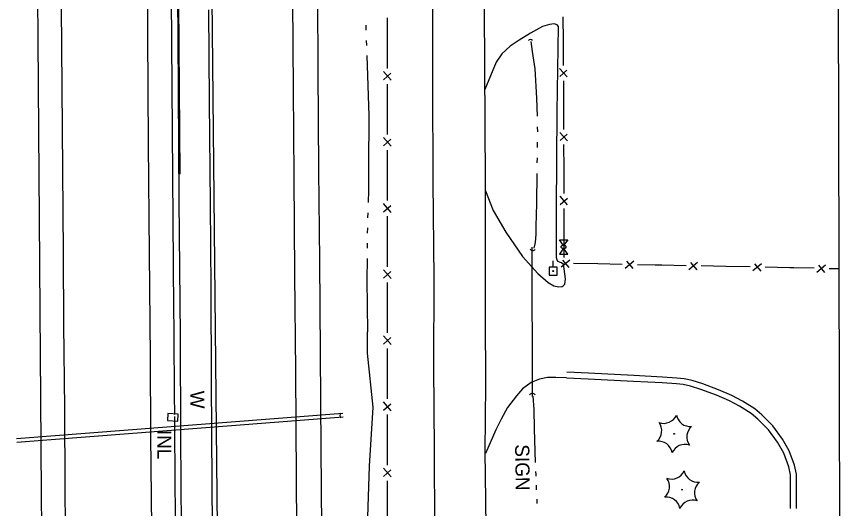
# Model space of a CAD drawing. Extents: x 589250 to 1188077, y 162953 to 363065.
# Drawn here: x 593968 to 594317.4, y 180127.4 to 180335.8 of the extents above; entities that cross this region are included whole.
import ezdxf

# ---------------------------------------------------------------- set-up
doc = ezdxf.new("R2010")
doc.units = 0
for name, color, linetype in [('E_DRN', 7, 'Continuous'), ('E_DRN_Pipe', 7, 'Continuous'), ('E_DRN_SS_UG', 7, 'Continuous'), ('E_DRN_Text', 7, 'Continuous'), ('E_DWY', 7, 'Continuous'), ('E_FEN_P', 7, 'Continuous'), ('E_LAND_Vegetation', 7, 'Continuous'), ('E_MAP_Limits', 7, 'Continuous'), ('E_RDWY', 7, 'Continuous'), ('E_RDWY_Gravel', 7, 'Continuous'), ('E_SGN_Text', 7, 'Continuous'), ('E_UTL_AG', 7, 'Continuous'), ('E_UTL_EPowerPole', 7, 'Continuous'), ('E_WAL', 7, 'Continuous'), ('E_WAL_Text', 7, 'Continuous'), ('E_WTR_FlowLine', 7, 'Continuous'), ('E_WTR_P', 7, 'Continuous'), ('P_TC_BarrierConc', 7, 'Continuous')]:
    doc.layers.add(name, color=color, linetype=linetype)

msp = doc.modelspace()

# ---------------------------------------------------------------- linework, layer by layer
at = {"layer": 'E_DRN'}
for p, q in [((594032.1, 180167.67), (594031.91, 180164.71)), ((594036.42, 180167.38), (594032.1, 180167.67)), ((594036.23, 180164.43), (594036.42, 180167.38)), ((594031.91, 180164.71), (594036.23, 180164.43))]:
    msp.add_line(p, q, dxfattribs=at)
for centre, radius, start, end in [((594185.59, 180324.92), 1.08, 36.1868, 142.447), ((594186.59, 180238.01), 1.33, 216.1868, 322.447), ((594186.39, 180174.69), 1.44, 36.1868, 142.447), ((594106.11, 180166.67), 1.19, 122.7186, 228.9788)]:
    msp.add_arc(centre, radius, start, end, dxfattribs=at)
at = {"layer": 'E_DRN_Pipe'}
for p, q in [((594186.26, 180238.1), (594186.33, 180174.85)), ((593967.97, 180157.03), (594106.19, 180167.73)), ((593968.08, 180155.54), (594106.3, 180166.23))]:
    msp.add_line(p, q, dxfattribs=at)
msp.add_arc((456524.52, 179124.44), 137514.41, 0.350929, 0.4341342, dxfattribs=at)
at = {"layer": 'E_DRN_SS_UG'}
msp.add_line((594034.63, 180211.8), (594030.27, 180762.86), dxfattribs=at)
msp.add_arc((456524.52, 179124.44), 137514.41, 0.4344468, 0.4530556, dxfattribs=at)
at = {"layer": 'E_DWY'}
for p, q in [((594195.62, 180332.62), (594193.74, 180332.41)), ((594197, 180332.33), (594195.62, 180332.62)), ((594190.74, 180331.62), (594185.64, 180328.74)), ((594193.74, 180332.41), (594190.74, 180331.62)), ((594196.88, 180295.44), (594197.54, 180331.54)), ((594197.54, 180331.54), (594197, 180332.33)), ((594180.78, 180325.76), (594176.98, 180323.27)), ((594185.64, 180328.74), (594180.78, 180325.76)), ((594176.98, 180323.27), (594173.49, 180319.96)), ((594173.49, 180319.96), (594171.05, 180316.4)), ((594171.05, 180316.4), (594166.33, 180304.82)), ((594196.67, 180254.28), (594196.88, 180295.44)), ((594166.65, 180262.01), (594169.89, 180253.58)), ((594169.89, 180253.58), (594175.24, 180244.44)), ((594196.65, 180233.72), (594196.67, 180254.28)), ((594175.24, 180244.44), (594182.31, 180234.12)), ((594182.31, 180234.12), (594188.75, 180226.86)), ((594196.92, 180232.65), (594196.65, 180233.72)), ((594197.28, 180232.01), (594196.92, 180232.65)), ((594197.87, 180231.77), (594197.28, 180232.01)), ((594198.79, 180231.39), (594197.87, 180231.77)), ((594199.56, 180230.74), (594198.79, 180231.39)), ((594199.83, 180229.91), (594199.56, 180230.74)), ((594200.37, 180225.76), (594199.83, 180229.91)), ((594188.75, 180226.86), (594193.17, 180223.13)), ((594200.41, 180224.47), (594200.37, 180225.76)), ((594200.39, 180223.51), (594200.41, 180224.47)), ((594193.17, 180223.13), (594195.5, 180221.77)), ((594195.5, 180221.77), (594197.61, 180221.33)), ((594197.61, 180221.33), (594198.99, 180221.41)), ((594198.99, 180221.41), (594199.54, 180221.68)), ((594199.54, 180221.68), (594200.2, 180222.45)), ((594200.2, 180222.45), (594200.39, 180223.51)), ((594192.83, 180182.85), (594189.51, 180182.2)), ((594196.42, 180182.89), (594192.83, 180182.85)), ((594200.85, 180182.72), (594196.42, 180182.89)), ((594210.04, 180182.17), (594200.84, 180182.62)), ((594210.16, 180184.66), (594200.97, 180185.12)), ((594229.44, 180183.72), (594210.16, 180184.66)), ((594241.56, 180183.08), (594229.44, 180183.72)), ((594247.65, 180182.66), (594241.56, 180183.08)), ((594250.77, 180182.35), (594247.65, 180182.66)), ((594254.08, 180181.6), (594250.77, 180182.35)), ((594185.99, 180180.83), (594182.3, 180178.06)), ((594189.51, 180182.2), (594185.99, 180180.83)), ((594229.32, 180181.22), (594210.04, 180182.17)), ((594241.41, 180180.59), (594229.32, 180181.22)), ((594247.44, 180180.17), (594241.41, 180180.59)), ((594250.37, 180179.88), (594247.44, 180180.17)), ((594253.44, 180179.18), (594250.37, 180179.88)), ((594257.85, 180177.83), (594253.44, 180179.18)), ((594258.65, 180180.2), (594254.08, 180181.6)), ((594265.3, 180177.72), (594258.65, 180180.2)), ((594182.3, 180178.06), (594179.77, 180175.18)), ((594264.38, 180175.4), (594257.85, 180177.83)), ((594269.87, 180173.06), (594264.38, 180175.4)), ((594270.95, 180175.32), (594265.3, 180177.72)), ((594275.47, 180172.9), (594270.95, 180175.32)), ((594179.77, 180175.18), (594175.94, 180170.14)), ((594274.21, 180170.74), (594269.87, 180173.06)), ((594280.64, 180169.61), (594275.47, 180172.9)), ((594175.94, 180170.14), (594173.18, 180165.23)), ((594279.14, 180167.6), (594274.21, 180170.74)), ((594283.58, 180167.08), (594280.64, 180169.61)), ((594173.18, 180165.23), (594170.92, 180160.71)), ((594281.88, 180165.24), (594279.14, 180167.6)), ((594286.42, 180160.73), (594281.88, 180165.24)), ((594288.33, 180162.36), (594283.58, 180167.08)), ((594292.34, 180156.82), (594288.33, 180162.36)), ((594170.92, 180160.71), (594166.52, 180150.68)), ((594290.24, 180155.45), (594286.42, 180160.73)), ((594292.97, 180150.76), (594290.24, 180155.45)), ((594295.24, 180151.84), (594292.34, 180156.82)), ((594297.51, 180145.75), (594295.24, 180151.84)), ((594295.09, 180145.08), (594292.97, 180150.76)), ((594295.74, 180141.65), (594295.09, 180145.08)), ((594298.24, 180141.89), (594297.51, 180145.75)), ((594295.8, 180127.39), (594295.74, 180141.65)), ((594298.3, 180127.4), (594298.24, 180141.89))]:
    msp.add_line(p, q, dxfattribs=at)
at = {"layer": 'E_FEN_P'}
for p, q in [((594125.07, 180326.15), (594125.03, 180335.18)), ((594199.58, 180325.34), (594199.51, 180335.68)), ((594125.07, 180324.49), (594125.07, 180326.15)), ((594125.07, 180313.79), (594125.07, 180324.49)), ((594199.65, 180315), (594199.58, 180325.34)), ((594126.57, 180308.82), (594123.33, 180312.54)), ((594123.33, 180308.99), (594126.5, 180311.79)), ((594201.13, 180310.2), (594197.97, 180313.78)), ((594198, 180310.35), (594201.05, 180313.08)), ((594199.77, 180298.26), (594199.7, 180308.6)), ((594125.08, 180296.48), (594125.08, 180307.18)), ((594199.8, 180293.35), (594199.77, 180298.26)), ((594125.08, 180285.79), (594125.08, 180296.48)), ((594199.82, 180287.92), (594199.8, 180293.35)), ((594126.58, 180280.82), (594123.34, 180284.54)), ((594123.34, 180280.99), (594126.51, 180283.79)), ((594201.28, 180283.12), (594198.13, 180286.71)), ((594198.14, 180283.27), (594201.21, 180285.99)), ((594199.86, 180271.18), (594199.83, 180281.52)), ((594125.09, 180268.48), (594125.08, 180279.18)), ((594199.89, 180260.84), (594199.86, 180271.18)), ((594125.09, 180257.79), (594125.09, 180268.48)), ((594201.35, 180256.04), (594198.21, 180259.63)), ((594126.59, 180252.82), (594123.34, 180256.54)), ((594123.34, 180252.99), (594126.52, 180255.79)), ((594198.22, 180256.19), (594201.28, 180258.91)), ((594199.94, 180244.1), (594199.91, 180254.44)), ((594125.09, 180240.48), (594125.09, 180251.18)), ((594199.97, 180233.76), (594199.94, 180244.1)), ((594125.09, 180231.69), (594125.09, 180240.48)), ((594125.1, 180229.79), (594125.09, 180231.69)), ((594202.28, 180232.64), (594198.62, 180229.57)), ((594202.05, 180229.5), (594199.4, 180232.63)), ((594229.35, 180232.12), (594225.69, 180229.06)), ((594229.13, 180228.99), (594226.48, 180232.11)), ((594256.43, 180231.59), (594252.77, 180228.53)), ((594256.2, 180228.46), (594253.55, 180231.59)), ((594126.6, 180224.82), (594123.35, 180228.54)), ((594123.35, 180224.99), (594126.53, 180227.79)), ((594214.18, 180230.96), (594203.84, 180231.16)), ((594224.52, 180230.77), (594214.18, 180230.96)), ((594238.38, 180230.5), (594230.92, 180230.64)), ((594241.25, 180230.45), (594238.38, 180230.5)), ((594251.59, 180230.24), (594241.25, 180230.45)), ((594268.33, 180229.91), (594257.99, 180230.12)), ((594278.67, 180229.71), (594268.33, 180229.91)), ((594283.5, 180231.06), (594279.84, 180228)), ((594283.28, 180227.93), (594280.63, 180231.05)), ((594295.41, 180229.38), (594285.07, 180229.58)), ((594297.19, 180229.34), (594295.41, 180229.38)), ((594305.74, 180229.13), (594297.19, 180229.34)), ((594310.59, 180230.45), (594306.91, 180227.41)), ((594310.34, 180227.32), (594307.71, 180230.46)), ((594316.44, 180228.86), (594312.14, 180228.97)), ((594125.1, 180212.48), (594125.1, 180223.18)), ((594125.11, 180201.79), (594125.1, 180212.48)), ((594126.61, 180196.82), (594123.36, 180200.54)), ((594123.36, 180196.99), (594126.54, 180199.79)), ((594125.11, 180184.48), (594125.11, 180195.17)), ((594125.12, 180173.79), (594125.11, 180184.48)), ((594126.62, 180168.82), (594123.37, 180172.54)), ((594123.38, 180168.99), (594126.55, 180171.79)), ((594125.13, 180156.48), (594125.12, 180167.17)), ((594125.13, 180145.79), (594125.13, 180156.48)), ((594126.63, 180140.82), (594123.39, 180144.54)), ((594123.39, 180140.99), (594126.56, 180143.79)), ((594125.14, 180128.48), (594125.13, 180139.17)), ((594125.14, 180117.79), (594125.14, 180128.48))]:
    msp.add_line(p, q, dxfattribs=at)
at = {"layer": 'E_LAND_Vegetation'}
for centre in [(594246.52, 180159.01), (594249.82, 180135.37)]:
    msp.add_circle(centre, 0.167, dxfattribs=at)
for centre, radius, start, end in [((594242.06, 180169.36), 5.9, 250.4367, 336.2016), ((594253.26, 180168.06), 5.91, 190.4765, 276.1526), ((594235.32, 180160.32), 5.9, 310.4367, 36.2016), ((594257.72, 180157.7), 5.9, 130.4367, 216.2016), ((594239.83, 180150), 5.9, 10.432, 96.197), ((594250.98, 180148.65), 5.9, 70.4367, 156.2016), ((594245.36, 180145.73), 5.9, 250.4367, 336.2016), ((594256.56, 180144.42), 5.91, 190.4765, 276.1526), ((594238.62, 180136.68), 5.9, 310.4367, 36.2016), ((594261.02, 180134.06), 5.9, 130.4367, 216.2016), ((594243.13, 180126.37), 5.9, 10.432, 96.197), ((594254.28, 180125.02), 5.9, 70.4367, 156.2016)]:
    msp.add_arc(centre, radius, start, end, dxfattribs=at)
at = {"layer": 'E_MAP_Limits'}
msp.add_line((594317.35, 179865.43), (594315.64, 180547.18), dxfattribs=at)
at = {"layer": 'E_RDWY'}
for p, q in [((594023.17, 180370.04), (594023.51, 180328.12)), ((594144.18, 180349.13), (594144.16, 180307.62)), ((594084.88, 180342.98), (594085.17, 180304.69)), ((593987.35, 180305.86), (593987.07, 180339.83)), ((594166.27, 180313.76), (594166.11, 180339.85)), ((594049.71, 180299.75), (594049.4, 180338.59)), ((594023.51, 180328.12), (594023.79, 180281.77)), ((594166.41, 180290.98), (594166.27, 180313.76)), ((593987.61, 180270.68), (593987.35, 180305.86)), ((594085.17, 180304.69), (594085.47, 180268.05)), ((594144.16, 180307.62), (594144.25, 180265.79)), ((594050.13, 180256.24), (594049.71, 180299.75)), ((594166.65, 180265.15), (594166.41, 180290.98)), ((594023.79, 180281.77), (594024.17, 180235.47)), ((593987.82, 180235.5), (593987.61, 180270.68)), ((594085.47, 180268.05), (594085.72, 180226.54)), ((594144.25, 180265.79), (594144.76, 180224.86)), ((594166.63, 180241.53), (594166.65, 180265.15)), ((594050.42, 180220.78), (594050.13, 180256.24)), ((594166.53, 180208.96), (594166.63, 180241.53)), ((593988.07, 180205.17), (593987.82, 180235.5)), ((594024.17, 180235.47), (594024.52, 180191.54)), ((594085.72, 180226.54), (594086.07, 180185.59)), ((594144.76, 180224.86), (594144.59, 180187.56)), ((594050.57, 180181.26), (594050.42, 180220.78)), ((594166.66, 180179.82), (594166.53, 180208.96)), ((593988.46, 180169.95), (593988.07, 180205.17)), ((594024.52, 180191.54), (594024.77, 180158.34)), ((594144.59, 180187.56), (594144.79, 180152.19)), ((594086.07, 180185.59), (594086.37, 180139.98)), ((594050.89, 180138.04), (594050.57, 180181.26)), ((594166.51, 180151.6), (594166.66, 180179.82)), ((593988.53, 180136.42), (593988.46, 180169.95)), ((594024.77, 180158.34), (594025.12, 180114.91)), ((594144.79, 180152.19), (594144.97, 180110)), ((594166.78, 180130.95), (594166.51, 180151.6)), ((594051.16, 180097.95), (594050.89, 180138.04)), ((594086.37, 180139.98), (594086.59, 180098.49)), ((593988.94, 180100.34), (593988.53, 180136.42)), ((594166.94, 180100.7), (594166.78, 180130.95))]:
    msp.add_line(p, q, dxfattribs=at)
at = {"layer": 'E_RDWY_Gravel'}
for p, q in [((593977.09, 180326.32), (593976.84, 180355.59)), ((594095.33, 180352.86), (594095.6, 180313.04)), ((593977.37, 180287.17), (593977.09, 180326.32)), ((594095.6, 180313.04), (594095.93, 180270.57)), ((593977.71, 180250.37), (593977.37, 180287.17)), ((594095.93, 180270.57), (594096.28, 180232.39)), ((593978.05, 180210.98), (593977.71, 180250.37)), ((594096.28, 180232.39), (594096.53, 180193.27)), ((593978.21, 180174.12), (593978.05, 180210.98)), ((594096.53, 180193.27), (594096.91, 180152.81)), ((593978.56, 180133.38), (593978.21, 180174.12)), ((594096.91, 180152.81), (594097.11, 180116.07)), ((593978.83, 180093.85), (593978.56, 180133.38))]:
    msp.add_line(p, q, dxfattribs=at)
at = {"layer": 'E_UTL_AG'}
for points in [[(594197.93, 180241.18), (594201.39, 180241.18)], [(594199.66, 180238.76), (594197.93, 180241.18)], [(594201.39, 180241.18), (594199.66, 180238.76)], [(594199.66, 180237.61), (594197.93, 180235.18)], [(594197.93, 180235.18), (594201.39, 180235.18)], [(594201.39, 180235.18), (594199.66, 180237.61)]]:
    msp.add_lwpolyline(points, dxfattribs=at)
msp.add_lwpolyline([(594200.81, 180238.18), (594200.79, 180238.29), (594200.73, 180238.4), (594200.63, 180238.5), (594200.49, 180238.58), (594200.33, 180238.65), (594200.14, 180238.71), (594199.93, 180238.74), (594199.71, 180238.76), (594199.49, 180238.75), (594199.28, 180238.73), (594199.08, 180238.68), (594198.9, 180238.62), (594198.75, 180238.54), (594198.63, 180238.45), (594198.55, 180238.35), (594198.51, 180238.24), (594198.51, 180238.13), (594198.55, 180238.02), (594198.63, 180237.92), (594198.75, 180237.83), (594198.9, 180237.75), (594199.08, 180237.68), (594199.28, 180237.64), (594199.49, 180237.61), (594199.71, 180237.61), (594199.93, 180237.62), (594200.14, 180237.66), (594200.33, 180237.71), (594200.49, 180237.78), (594200.63, 180237.87), (594200.73, 180237.97), (594200.79, 180238.07)], close=True, dxfattribs=at)
at = {"layer": 'E_UTL_EPowerPole'}
for points in [[(594195.25, 180229.62), (594195.25, 180232.26)], [(594196.93, 180229.62), (594193.57, 180229.62)], [(594193.57, 180229.62), (594193.57, 180226.26)], [(594196.93, 180226.26), (594196.93, 180229.62)], [(594193.57, 180226.26), (594196.93, 180226.26)]]:
    msp.add_lwpolyline(points, dxfattribs=at)
msp.add_circle((594195.28, 180227.94), 0.217, dxfattribs=at)
at = {"layer": 'E_WAL'}
for p, q in [((594036.46, 180326.99), (594036.18, 180358.84)), ((594036.9, 180257.73), (594036.46, 180326.99)), ((594037.42, 180200.6), (594036.9, 180257.73)), ((594037.6, 180157.63), (594037.42, 180200.6)), ((594037.9, 180112.81), (594037.6, 180157.63))]:
    msp.add_line(p, q, dxfattribs=at)
at = {"layer": 'E_WTR_FlowLine'}
for p, q in [((594115.92, 180332.13), (594115.97, 180329.98)), ((594116.08, 180325.69), (594116.14, 180323.54)), ((594186.49, 180321), (594185.97, 180325.23)), ((594116.28, 180319.24), (594117.21, 180293.73)), ((594187.56, 180313.57), (594186.49, 180321)), ((594188.39, 180301.26), (594187.56, 180313.57)), ((594188.57, 180293.51), (594188.39, 180301.26)), ((594117.21, 180293.73), (594117.13, 180288.11)), ((594117.13, 180288.11), (594116.98, 180277.74)), ((594188.73, 180286.92), (594188.68, 180289.12)), ((594188.63, 180280.33), (594188.66, 180282.53)), ((594116.98, 180277.74), (594116.99, 180262.03)), ((594188.53, 180273.74), (594188.56, 180275.94)), ((594188.29, 180256.76), (594188.46, 180269.35)), ((594116.99, 180262.03), (594116.85, 180256.95)), ((594188.17, 180251.61), (594188.29, 180256.76)), ((594116.73, 180252.66), (594116.67, 180250.51)), ((594188.06, 180247.07), (594188.17, 180251.61)), ((594116.55, 180246.21), (594116.49, 180244.07)), ((594188.02, 180243.65), (594188.06, 180247.07)), ((594187.77, 180240.09), (594188.02, 180243.65)), ((594116.44, 180239.77), (594116.43, 180237.62)), ((594187.14, 180237.6), (594187.77, 180240.09)), ((594116.42, 180233.32), (594116.39, 180224.23)), ((594116.39, 180224.23), (594116.55, 180202.18)), ((594187.16, 180169.38), (594186.71, 180175.02)), ((594187.41, 180161.27), (594187.16, 180169.38)), ((594187.66, 180151.52), (594187.41, 180161.27)), ((594187.83, 180146.91), (594187.66, 180151.52)), ((594188.01, 180141.74), (594187.96, 180143.03)), ((594188.03, 180141.09), (594188.01, 180141.74)), ((594188.25, 180135.28), (594188.18, 180137.21)), ((594188.4, 180131.33), (594188.4, 180131.4)), ((594188.4, 180129.46), (594188.4, 180131.33))]:
    msp.add_line(p, q, dxfattribs=at)
msp.add_lwpolyline([(594073.21, 178114.16), (594031.68, 182250.5)], dxfattribs=at)
at = {"layer": 'E_WTR_P'}
msp.add_lwpolyline([(594116.59, 180119.46), (594117.44, 180145.27), (594118.96, 180170.35), (594116.57, 180193.2), (594116.55, 180202.18)], dxfattribs=at)
at = {"layer": 'P_TC_BarrierConc'}
msp.add_lwpolyline([(594027.46, 181468.99), (594032.43, 180869.01), (594037.17, 180269.03)], dxfattribs=at)

# ---------------------------------------------------------------- texts
at = {"layer": 'E_DRN_Text'}
msp.add_text('INL', height=6, rotation=270.2253, dxfattribs=at).set_placement((594027.57, 180160.71))
at = {"layer": 'E_SGN_Text'}
msp.add_text('SIGN', height=6, rotation=270.7162, dxfattribs=at).set_placement((594179.12, 180154.54))
at = {"layer": 'E_WAL_Text'}
msp.add_text('W', height=6, rotation=270.2253, dxfattribs=at).set_placement((594041.56, 180177.27))

doc.saveas('drawing.dxf')
